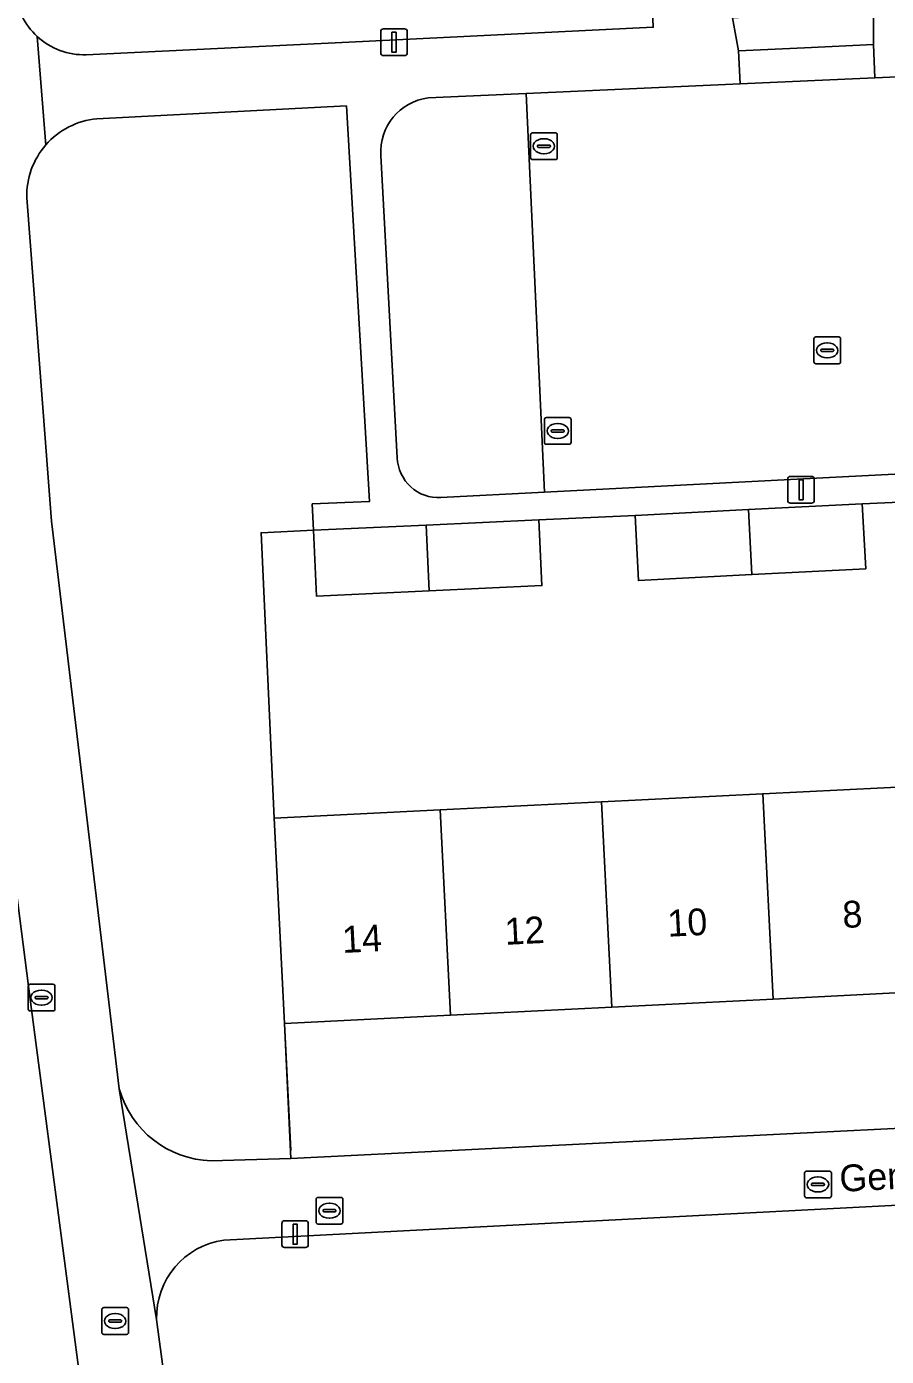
# Model space of a CAD drawing. Extents: x 161084 to 161928, y 385354 to 386522.
# Drawn here: x 161300.26 to 161332.38, y 385622.14 to 385671.84 of the extents above; entities that cross this region are included whole.
import ezdxf

# ---------------------------------------------------------------- set-up
doc = ezdxf.new("R2010")
doc.units = 0
for name, color, linetype in [('IMGEO_Brandkraan', 7, 'Continuous'), ('IMGEO_Erf', 7, 'Continuous'), ('IMGEO_Groenvoorziening', 7, 'Continuous'), ('IMGEO_Hek', 7, 'Continuous'), ('IMGEO_Kolk', 7, 'Continuous'), ('IMGEO_Lichtmast', 7, 'Continuous'), ('IMGEO_Openbare_ruimte_label', 7, 'Continuous'), ('IMGEO_Pand', 7, 'Continuous'), ('IMGEO_Pand_nummerreeks', 7, 'Continuous'), ('IMGEO_Parkeervlak_open', 7, 'Continuous'), ('IMGEO_Rijbaan_lokaal_open', 7, 'Continuous'), ('IMGEO_Rioolput', 7, 'Continuous'), ('IMGEO_Voetpad_open', 7, 'Continuous')]:
    doc.layers.add(name, color=color, linetype=linetype)

msp = doc.modelspace()

# ---------------------------------------------------------------- linework, layer by layer
at = {"layer": 'IMGEO_Brandkraan'}
for p, q in [((161303.066, 385623.038), (161303.066, 385623.89)), ((161303.141, 385623.964), (161303.993, 385623.964)), ((161303.554, 385623.744), (161303.579, 385623.744)), ((161304.067, 385623.89), (161304.067, 385623.038)), ((161303.325, 385623.458), (161303.325, 385623.47)), ((161303.763, 385623.421), (161303.365, 385623.421)), ((161303.368, 385623.507), (161303.766, 385623.507)), ((161303.577, 385623.184), (161303.552, 385623.184)), ((161303.809, 385623.47), (161303.809, 385623.458)), ((161303.993, 385622.964), (161303.141, 385622.964))]:
    msp.add_line(p, q, dxfattribs=at)
for points in [[(161303.066, 385623.038), (161303.066, 385623.89)], [(161303.141, 385623.964), (161303.993, 385623.964)], [(161304.067, 385623.89), (161304.067, 385623.038)], [(161303.993, 385622.964), (161303.141, 385622.964)]]:
    msp.add_lwpolyline(points, dxfattribs=at)
for centre, radius, start, end in [((161303.143, 385623.888), 0.0765, 91.552, 178.448), ((161303.143, 385623.888), 0.0765, 91.552, 178.448), ((161303.991, 385623.888), 0.0765, 1.552, 88.448), ((161303.991, 385623.888), 0.0765, 1.552, 88.448), ((161303.365, 385623.467), 0.0403, 85.8775, 175.7526), ((161303.362, 385623.457), 0.0366, 178.938, 274.7102), ((161303.766, 385623.464), 0.043, 264.8664, 352.4533), ((161303.77, 385623.469), 0.0386, 1.7309, 96.639), ((161303.143, 385623.04), 0.0765, 181.552, 268.448), ((161303.143, 385623.04), 0.0765, 181.552, 268.448), ((161303.991, 385623.04), 0.0765, 271.552, 358.448), ((161303.991, 385623.04), 0.0765, 271.552, 358.448)]:
    msp.add_arc(centre, radius, start, end, dxfattribs=at)
for centre, major_axis, ratio, start_param, end_param in [((161303.553, 385623.464), (-0.387, 0.002), 0.722429, 4.712389, 7.853982), ((161303.578, 385623.464), (-0.39, 0.002), 0.717154, 1.570796, 4.712389)]:
    msp.add_ellipse(centre, major_axis=major_axis, ratio=ratio, start_param=start_param, end_param=end_param, dxfattribs=at)
at = {"layer": 'IMGEO_Erf'}
for points in [[(161302.483, 385670.788), (161312.292, 385671.264), (161323.667, 385671.816), (161323.608, 385673.441), (161321.213, 385673.347), (161321.046, 385677.602), (161323.441, 385677.696), (161323.27, 385681.254), (161320.824, 385681.139), (161320.623, 385685.426), (161320.425, 385689.63), (161322.761, 385689.74), (161322.659, 385693.456), (161320.199, 385693.342), (161320.01, 385697.41), (161319.811, 385701.7), (161322.27, 385701.814), (161322.101, 385705.458)], [(161335.129, 385654.169), (161331.481, 385654.008), (161331.607, 385651.58), (161327.353, 385651.36), (161323.117, 385651.14), (161322.991, 385653.568), (161319.398, 385653.408), (161319.512, 385650.95), (161315.302, 385650.755), (161311.087, 385650.559), (161310.973, 385653.017), (161309.015, 385652.926), (161309.51, 385642.259), (161315.711, 385642.568), (161321.737, 385642.869), (161327.762, 385643.169), (161333.788, 385643.47)], [(161357.99, 385629.103), (161307.623, 385626.483)], [(161305.114, 385623.524), (161305.617, 385619.727), (161306.439, 385613.522), (161312.203, 385570.057), (161312.559, 385567.353), (161314.112, 385566.538), (161363.75, 385569.097)]]:
    msp.add_lwpolyline(points, dxfattribs=at)
msp.add_lwpolyline([(161352.422, 385636.709), (161346.221, 385636.4), (161340.196, 385636.099), (161334.171, 385635.799), (161328.145, 385635.498), (161322.12, 385635.198), (161316.094, 385634.897), (161309.893, 385634.588), (161310.128, 385629.541), (161352.704, 385631.654)], close=True, dxfattribs=at)
for centre, radius, start, end in [((161302.41, 385673.378), 2.593, 185.4559, 227.3702), ((161302.407, 385673.377), 2.59, 227.4106, 271.6903), ((161308.017, 385623.606), 2.904, 97.7959, 181.6134)]:
    msp.add_arc(centre, radius, start, end, dxfattribs=at)
at = {"layer": 'IMGEO_Groenvoorziening'}
for points in [[(161309.015, 385652.926), (161310.973, 385653.017), (161310.927, 385654.003), (161313.073, 385654.095), (161312.207, 385668.874), (161302.885, 385668.399)], [(161300.263, 385665.439), (161301.19, 385653.36), (161303.721, 385632.139)], [(161307.156, 385629.45), (161310.128, 385629.541), (161309.893, 385634.588), (161309.51, 385642.259), (161309.015, 385652.926)]]:
    msp.add_lwpolyline(points, dxfattribs=at)
for centre, radius, start, end in [((161303.163, 385665.512), 2.901, 95.5005, 138.9656), ((161303.168, 385665.51), 2.906, 138.9976, 181.3902), ((161307.266, 385633.129), 3.681, 195.6037, 268.2869)]:
    msp.add_arc(centre, radius, start, end, dxfattribs=at)
at = {"layer": 'IMGEO_Hek'}
for points in [[(161309.51, 385642.259), (161309.015, 385652.926), (161310.973, 385653.017)], [(161309.893, 385634.588), (161310.13, 385629.841)]]:
    msp.add_lwpolyline(points, dxfattribs=at)
at = {"layer": 'IMGEO_Kolk'}
for p, q in [((161319.159, 385667.871), (161320.011, 385667.871)), ((161319.084, 385666.945), (161319.084, 385667.797)), ((161319.343, 385667.365), (161319.343, 385667.377)), ((161319.386, 385667.414), (161319.784, 385667.414)), ((161319.572, 385667.651), (161319.597, 385667.651)), ((161319.827, 385667.377), (161319.827, 385667.365)), ((161320.085, 385667.797), (161320.085, 385666.945)), ((161320.011, 385666.871), (161319.159, 385666.871)), ((161319.781, 385667.328), (161319.383, 385667.328)), ((161319.595, 385667.091), (161319.57, 385667.091)), ((161319.601, 385656.304), (161319.601, 385657.156)), ((161319.676, 385657.23), (161320.528, 385657.23)), ((161320.089, 385657.01), (161320.114, 385657.01)), ((161320.602, 385657.156), (161320.602, 385656.304)), ((161319.86, 385656.724), (161319.86, 385656.736)), ((161320.298, 385656.687), (161319.9, 385656.687)), ((161319.903, 385656.773), (161320.301, 385656.773)), ((161320.112, 385656.45), (161320.087, 385656.45)), ((161320.344, 385656.736), (161320.344, 385656.724)), ((161320.528, 385656.23), (161319.676, 385656.23)), ((161300.391, 385636.052), (161301.243, 385636.052)), ((161300.316, 385635.126), (161300.316, 385635.978)), ((161300.575, 385635.546), (161300.575, 385635.558)), ((161300.618, 385635.595), (161301.016, 385635.595)), ((161300.804, 385635.832), (161300.829, 385635.832)), ((161301.059, 385635.558), (161301.059, 385635.546)), ((161301.317, 385635.978), (161301.317, 385635.126)), ((161301.013, 385635.509), (161300.615, 385635.509)), ((161300.827, 385635.272), (161300.802, 385635.272)), ((161301.243, 385635.052), (161300.391, 385635.052)), ((161311.073, 385627.16), (161311.073, 385628.012)), ((161311.148, 385628.086), (161312, 385628.086)), ((161311.375, 385627.629), (161311.773, 385627.629)), ((161311.561, 385627.866), (161311.586, 385627.866)), ((161312.074, 385628.012), (161312.074, 385627.16)), ((161311.332, 385627.58), (161311.332, 385627.592)), ((161311.77, 385627.543), (161311.372, 385627.543)), ((161311.584, 385627.306), (161311.559, 385627.306)), ((161311.816, 385627.592), (161311.816, 385627.58)), ((161312, 385627.086), (161311.148, 385627.086))]:
    msp.add_line(p, q, dxfattribs=at)
for points in [[(161319.159, 385667.871), (161320.011, 385667.871)], [(161319.084, 385666.945), (161319.084, 385667.797)], [(161320.085, 385667.797), (161320.085, 385666.945)], [(161320.011, 385666.871), (161319.159, 385666.871)], [(161319.601, 385656.304), (161319.601, 385657.156)], [(161319.676, 385657.23), (161320.528, 385657.23)], [(161320.602, 385657.156), (161320.602, 385656.304)], [(161320.528, 385656.23), (161319.676, 385656.23)], [(161300.391, 385636.052), (161301.243, 385636.052)], [(161300.316, 385635.126), (161300.316, 385635.978)], [(161301.317, 385635.978), (161301.317, 385635.126)], [(161301.243, 385635.052), (161300.391, 385635.052)], [(161311.073, 385627.16), (161311.073, 385628.012)], [(161311.148, 385628.086), (161312, 385628.086)], [(161312.074, 385628.012), (161312.074, 385627.16)], [(161312, 385627.086), (161311.148, 385627.086)]]:
    msp.add_lwpolyline(points, dxfattribs=at)
for centre, radius, start, end in [((161319.161, 385667.795), 0.0765, 91.552, 178.448), ((161319.161, 385667.795), 0.0765, 91.552, 178.448), ((161320.009, 385667.795), 0.0765, 1.552, 88.448), ((161320.009, 385667.795), 0.0765, 1.552, 88.448), ((161319.383, 385667.374), 0.0403, 85.8775, 175.7526), ((161319.38, 385667.364), 0.0366, 178.938, 274.7102), ((161319.784, 385667.371), 0.043, 264.8664, 352.4533), ((161319.788, 385667.376), 0.0386, 1.7309, 96.639), ((161319.161, 385666.947), 0.0765, 181.552, 268.448), ((161319.161, 385666.947), 0.0765, 181.552, 268.448), ((161320.009, 385666.947), 0.0765, 271.552, 358.448), ((161320.009, 385666.947), 0.0765, 271.552, 358.448), ((161319.678, 385657.154), 0.0765, 91.552, 178.448), ((161319.678, 385657.154), 0.0765, 91.552, 178.448), ((161320.526, 385657.154), 0.0765, 1.552, 88.448), ((161320.526, 385657.154), 0.0765, 1.552, 88.448), ((161319.9, 385656.733), 0.0403, 85.8775, 175.7526), ((161319.897, 385656.723), 0.0366, 178.938, 274.7102), ((161320.301, 385656.73), 0.043, 264.8664, 352.4533), ((161320.305, 385656.735), 0.0386, 1.7309, 96.639), ((161319.678, 385656.306), 0.0765, 181.552, 268.448), ((161319.678, 385656.306), 0.0765, 181.552, 268.448), ((161320.526, 385656.306), 0.0765, 271.552, 358.448), ((161320.526, 385656.306), 0.0765, 271.552, 358.448), ((161300.393, 385635.976), 0.0765, 91.552, 178.448), ((161300.393, 385635.976), 0.0765, 91.552, 178.448), ((161301.241, 385635.976), 0.0765, 1.552, 88.448), ((161301.241, 385635.976), 0.0765, 1.552, 88.448), ((161300.615, 385635.555), 0.0403, 85.8775, 175.7526), ((161301.02, 385635.557), 0.0386, 1.7309, 96.639), ((161300.393, 385635.128), 0.0765, 181.552, 268.448), ((161300.393, 385635.128), 0.0765, 181.552, 268.448), ((161300.612, 385635.545), 0.0366, 178.938, 274.7102), ((161301.016, 385635.552), 0.043, 264.8664, 352.4533), ((161301.241, 385635.128), 0.0765, 271.552, 358.448), ((161301.241, 385635.128), 0.0765, 271.552, 358.448), ((161311.15, 385628.01), 0.0765, 91.552, 178.448), ((161311.15, 385628.01), 0.0765, 91.552, 178.448), ((161311.372, 385627.589), 0.0403, 85.8775, 175.7526), ((161311.777, 385627.591), 0.0386, 1.7309, 96.639), ((161311.998, 385628.01), 0.0765, 1.552, 88.448), ((161311.998, 385628.01), 0.0765, 1.552, 88.448), ((161311.15, 385627.162), 0.0765, 181.552, 268.448), ((161311.15, 385627.162), 0.0765, 181.552, 268.448), ((161311.369, 385627.579), 0.0366, 178.938, 274.7102), ((161311.773, 385627.586), 0.043, 264.8664, 352.4533), ((161311.998, 385627.162), 0.0765, 271.552, 358.448), ((161311.998, 385627.162), 0.0765, 271.552, 358.448)]:
    msp.add_arc(centre, radius, start, end, dxfattribs=at)
for centre, major_axis, ratio, start_param, end_param in [((161319.571, 385667.371), (-0.387, 0.002), 0.722429, 4.712389, 7.853982), ((161319.596, 385667.371), (-0.39, 0.002), 0.717154, 1.570796, 4.712389), ((161320.088, 385656.73), (-0.387, 0.002), 0.722429, 4.712389, 7.853982), ((161320.113, 385656.73), (-0.39, 0.002), 0.717154, 1.570796, 4.712389), ((161300.803, 385635.552), (-0.387, 0.002), 0.722429, 4.712389, 7.853982), ((161300.828, 385635.552), (-0.39, 0.002), 0.717154, 1.570796, 4.712389), ((161311.56, 385627.586), (-0.387, 0.002), 0.722429, 4.712389, 7.853982), ((161311.585, 385627.586), (-0.39, 0.002), 0.717154, 1.570796, 4.712389)]:
    msp.add_ellipse(centre, major_axis=major_axis, ratio=ratio, start_param=start_param, end_param=end_param, dxfattribs=at)
at = {"layer": 'IMGEO_Lichtmast'}
for p, q in [((161313.489, 385670.858), (161313.489, 385671.658)), ((161313.489, 385671.658), (161313.489, 385670.858)), ((161313.589, 385671.758), (161314.379, 385671.758)), ((161314.379, 385671.758), (161313.589, 385671.758)), ((161314.479, 385671.658), (161314.479, 385670.858)), ((161314.479, 385670.858), (161314.479, 385671.658)), ((161314.379, 385670.758), (161313.589, 385670.758)), ((161313.589, 385670.758), (161314.379, 385670.758)), ((161328.796, 385655.032), (161329.586, 385655.032)), ((161329.586, 385655.032), (161328.796, 385655.032)), ((161328.696, 385654.132), (161328.696, 385654.932)), ((161328.696, 385654.932), (161328.696, 385654.132)), ((161329.686, 385654.932), (161329.686, 385654.132)), ((161329.686, 385654.132), (161329.686, 385654.932)), ((161329.586, 385654.032), (161328.796, 385654.032)), ((161328.796, 385654.032), (161329.586, 385654.032)), ((161309.792, 385626.312), (161309.792, 385627.112)), ((161309.792, 385627.112), (161309.792, 385626.312)), ((161309.892, 385627.212), (161310.682, 385627.212)), ((161310.682, 385627.212), (161309.892, 385627.212)), ((161310.782, 385627.112), (161310.782, 385626.312)), ((161310.782, 385626.312), (161310.782, 385627.112)), ((161310.682, 385626.212), (161309.892, 385626.212)), ((161309.892, 385626.212), (161310.682, 385626.212))]:
    msp.add_line(p, q, dxfattribs=at)
for points in [[(161313.909, 385671.633), (161314.059, 385671.633), (161314.059, 385670.883), (161313.909, 385670.883), (161313.909, 385671.633)], [(161329.116, 385654.907), (161329.266, 385654.907), (161329.266, 385654.157), (161329.116, 385654.157), (161329.116, 385654.907)], [(161310.212, 385627.087), (161310.362, 385627.087), (161310.362, 385626.337), (161310.212, 385626.337), (161310.212, 385627.087)]]:
    msp.add_lwpolyline(points, dxfattribs=at)
for centre, start, end in [((161313.589, 385671.658), 90, 180), ((161313.589, 385671.658), 90, 180), ((161314.379, 385671.658), 0, 90), ((161314.379, 385671.658), 360, 90), ((161313.589, 385670.858), 180, 270), ((161313.589, 385670.858), 180, 270), ((161314.379, 385670.858), 270, 0), ((161314.379, 385670.858), 270, 0), ((161328.796, 385654.932), 90, 180), ((161328.796, 385654.932), 90, 180), ((161329.586, 385654.932), 0, 90), ((161329.586, 385654.932), 360, 90), ((161328.796, 385654.132), 180, 270), ((161328.796, 385654.132), 180, 270), ((161329.586, 385654.132), 270, 0), ((161329.586, 385654.132), 270, 0), ((161309.892, 385627.112), 90, 180), ((161309.892, 385627.112), 90, 180), ((161310.682, 385627.112), 0, 90), ((161310.682, 385627.112), 360, 90), ((161309.892, 385626.312), 180, 270), ((161309.892, 385626.312), 180, 270), ((161310.682, 385626.312), 270, 0), ((161310.682, 385626.312), 270, 0)]:
    msp.add_arc(centre, 0.1, start, end, dxfattribs=at)
at = {"layer": 'IMGEO_Pand'}
for points in [[(161327.232, 385653.788), (161327.353, 385651.36), (161331.607, 385651.58), (161331.481, 385654.008)], [(161322.991, 385653.568), (161323.117, 385651.14), (161327.353, 385651.36), (161327.232, 385653.788)], [(161310.973, 385653.017), (161311.087, 385650.559), (161315.302, 385650.755), (161315.18, 385653.212)], [(161315.18, 385653.212), (161315.302, 385650.755), (161319.512, 385650.95), (161319.398, 385653.408)], [(161322.12, 385635.198), (161328.145, 385635.498), (161327.762, 385643.169), (161321.737, 385642.869)], [(161328.145, 385635.498), (161334.171, 385635.799), (161333.788, 385643.47), (161327.762, 385643.169)], [(161315.711, 385642.568), (161309.51, 385642.259), (161309.893, 385634.588), (161316.094, 385634.897)], [(161321.737, 385642.869), (161315.711, 385642.568), (161316.094, 385634.897), (161322.12, 385635.198)]]:
    msp.add_lwpolyline(points, close=True, dxfattribs=at)
at = {"layer": 'IMGEO_Parkeervlak_open'}
for points in [[(161318.92, 385669.338), (161315.266, 385669.173)], [(161315.736, 385654.239), (161319.602, 385654.445), (161318.92, 385669.338)], [(161313.492, 385667.026), (161314.106, 385655.725)]]:
    msp.add_lwpolyline(points, dxfattribs=at)
for centre, radius, start, end in [((161315.505, 385667.169), 2.018, 96.7907, 184.0775), ((161315.653, 385655.785), 1.548, 182.2291, 273.0627)]:
    msp.add_arc(centre, radius, start, end, dxfattribs=at)
at = {"layer": 'IMGEO_Rijbaan_lokaal_open'}
msp.add_lwpolyline([(161339.868, 385670.281), (161331.944, 385669.924), (161326.915, 385669.698), (161318.92, 385669.338), (161319.602, 385654.445), (161331.457, 385655.048), (161340.58, 385655.511)], close=True, dxfattribs=at)
for points in [[(161300.404, 385635.389), (161298.709, 385648.536), (161297.96, 385655.516), (161297.477, 385662.072), (161297.348, 385663.583), (161290.388, 385663.165), (161291.495, 385649.984), (161293.715, 385632.256)], [(161295.866, 385616.21), (161296.979, 385607.239), (161304.013, 385608.041), (161303.356, 385613.053), (161302.494, 385619.451), (161300.404, 385635.389)]]:
    msp.add_lwpolyline(points, dxfattribs=at)
at = {"layer": 'IMGEO_Rioolput'}
for p, q in [((161329.67, 385659.315), (161329.67, 385660.167)), ((161329.745, 385660.241), (161330.597, 385660.241)), ((161330.158, 385660.021), (161330.183, 385660.021)), ((161330.671, 385660.167), (161330.671, 385659.315)), ((161329.929, 385659.735), (161329.929, 385659.747)), ((161330.367, 385659.698), (161329.969, 385659.698)), ((161329.972, 385659.784), (161330.37, 385659.784)), ((161330.181, 385659.461), (161330.156, 385659.461)), ((161330.413, 385659.747), (161330.413, 385659.735)), ((161330.597, 385659.241), (161329.745, 385659.241)), ((161329.322, 385628.142), (161329.322, 385628.994)), ((161329.397, 385629.068), (161330.249, 385629.068)), ((161329.624, 385628.611), (161330.022, 385628.611)), ((161329.81, 385628.848), (161329.835, 385628.848)), ((161330.323, 385628.994), (161330.323, 385628.142)), ((161329.581, 385628.562), (161329.581, 385628.574)), ((161330.019, 385628.525), (161329.621, 385628.525)), ((161329.833, 385628.288), (161329.808, 385628.288)), ((161330.065, 385628.574), (161330.065, 385628.562)), ((161330.249, 385628.068), (161329.397, 385628.068))]:
    msp.add_line(p, q, dxfattribs=at)
for points in [[(161329.67, 385659.315), (161329.67, 385660.167)], [(161329.745, 385660.241), (161330.597, 385660.241)], [(161330.671, 385660.167), (161330.671, 385659.315)], [(161330.597, 385659.241), (161329.745, 385659.241)], [(161329.322, 385628.142), (161329.322, 385628.994)], [(161329.397, 385629.068), (161330.249, 385629.068)], [(161330.323, 385628.994), (161330.323, 385628.142)], [(161330.249, 385628.068), (161329.397, 385628.068)]]:
    msp.add_lwpolyline(points, dxfattribs=at)
for centre, radius, start, end in [((161329.747, 385660.165), 0.0765, 91.552, 178.448), ((161329.747, 385660.165), 0.0765, 91.552, 178.448), ((161330.595, 385660.165), 0.0765, 1.552, 88.448), ((161330.595, 385660.165), 0.0765, 1.552, 88.448), ((161329.969, 385659.744), 0.0403, 85.8775, 175.7526), ((161329.966, 385659.734), 0.0366, 178.938, 274.7102), ((161330.37, 385659.741), 0.043, 264.8664, 352.4533), ((161330.374, 385659.746), 0.0386, 1.7309, 96.639), ((161329.747, 385659.317), 0.0765, 181.552, 268.448), ((161329.747, 385659.317), 0.0765, 181.552, 268.448), ((161330.595, 385659.317), 0.0765, 271.552, 358.448), ((161330.595, 385659.317), 0.0765, 271.552, 358.448), ((161329.399, 385628.992), 0.0765, 91.552, 178.448), ((161329.399, 385628.992), 0.0765, 91.552, 178.448), ((161329.621, 385628.571), 0.0403, 85.8775, 175.7526), ((161330.026, 385628.573), 0.0386, 1.7309, 96.639), ((161330.247, 385628.992), 0.0765, 1.552, 88.448), ((161330.247, 385628.992), 0.0765, 1.552, 88.448), ((161329.399, 385628.144), 0.0765, 181.552, 268.448), ((161329.399, 385628.144), 0.0765, 181.552, 268.448), ((161329.618, 385628.561), 0.0366, 178.938, 274.7102), ((161330.022, 385628.568), 0.043, 264.8664, 352.4533), ((161330.247, 385628.144), 0.0765, 271.552, 358.448), ((161330.247, 385628.144), 0.0765, 271.552, 358.448)]:
    msp.add_arc(centre, radius, start, end, dxfattribs=at)
for centre, major_axis, ratio, start_param, end_param in [((161330.157, 385659.741), (-0.387, 0.002), 0.722429, 4.712389, 7.853982), ((161330.182, 385659.741), (-0.39, 0.002), 0.717154, 1.570796, 4.712389), ((161329.809, 385628.568), (-0.387, 0.002), 0.722429, 4.712389, 7.853982), ((161329.834, 385628.568), (-0.39, 0.002), 0.717154, 1.570796, 4.712389)]:
    msp.add_ellipse(centre, major_axis=major_axis, ratio=ratio, start_param=start_param, end_param=end_param, dxfattribs=at)
at = {"layer": 'IMGEO_Voetpad_open'}
for points in [[(161293.907, 385730.889), (161297.135, 385666.475), (161297.348, 385663.583), (161297.477, 385662.072), (161297.96, 385655.516), (161298.709, 385648.536), (161300.404, 385635.389), (161302.494, 385619.451), (161305.617, 385619.727), (161305.114, 385623.524), (161303.721, 385632.139), (161301.19, 385653.36), (161300.263, 385665.439)], [(161315.266, 385669.173), (161318.92, 385669.338), (161326.915, 385669.698), (161326.857, 385670.931), (161326.625, 385672.163), (161326.374, 385678.19)], [(161323.608, 385673.441), (161323.667, 385671.816), (161312.292, 385671.264), (161302.483, 385670.788)], [(161331.899, 385672.456), (161331.899, 385671.174), (161331.944, 385669.924), (161339.868, 385670.281), (161343.309, 385670.461), (161343.518, 385670.489), (161346.292, 385670.411), (161355.738, 385671.168)], [(161300.654, 385671.47), (161300.975, 385667.416)], [(161300.975, 385667.416), (161300.654, 385671.47)], [(161302.885, 385668.399), (161312.207, 385668.874), (161313.073, 385654.095), (161310.927, 385654.003), (161310.973, 385653.017), (161315.18, 385653.212), (161319.398, 385653.408), (161322.991, 385653.568), (161327.232, 385653.788), (161331.481, 385654.008), (161335.129, 385654.169), (161339.284, 385654.359), (161343.583, 385654.556), (161347.311, 385654.779), (161347.242, 385655.814), (161346.292, 385670.411), (161343.518, 385670.489), (161343.309, 385670.461)], [(161345.461, 385668.879), (161346.057, 385657.333), (161346.059, 385657.246), (161346.053, 385657.107), (161346.034, 385656.97), (161346.002, 385656.835), (161345.959, 385656.704), (161345.905, 385656.576), (161345.839, 385656.455), (161345.762, 385656.339), (161345.676, 385656.231), (161345.58, 385656.131), (161345.476, 385656.04), (161345.364, 385655.959), (161345.245, 385655.887), (161345.12, 385655.827), (161344.991, 385655.779), (161344.857, 385655.742), (161344.721, 385655.717), (161344.583, 385655.704), (161340.58, 385655.511), (161331.457, 385655.048), (161319.602, 385654.445), (161315.736, 385654.239)], [(161314.106, 385655.725), (161313.492, 385667.026)], [(161303.721, 385632.139), (161305.114, 385623.524)], [(161357.823, 385632.072), (161352.704, 385631.654), (161310.128, 385629.541), (161307.156, 385629.45)], [(161307.623, 385626.483), (161357.99, 385629.103)]]:
    msp.add_lwpolyline(points, dxfattribs=at)
for points in [[(161331.899, 385672.456), (161326.625, 385672.163), (161326.857, 385670.931), (161329.324, 385671.05), (161331.899, 385671.174)], [(161331.899, 385671.174), (161329.324, 385671.05), (161326.857, 385670.931), (161326.915, 385669.698), (161331.944, 385669.924)]]:
    msp.add_lwpolyline(points, close=True, dxfattribs=at)
for centre, radius, start, end in [((161302.41, 385673.378), 2.593, 185.4559, 227.3702), ((161302.407, 385673.377), 2.59, 227.4106, 271.6903), ((161315.505, 385667.169), 2.018, 96.7907, 184.0775), ((161303.163, 385665.512), 2.901, 95.5005, 138.9656), ((161303.168, 385665.51), 2.906, 138.9976, 181.3902), ((161315.653, 385655.785), 1.548, 182.2291, 273.0627), ((161307.266, 385633.129), 3.681, 195.6037, 268.2869), ((161308.017, 385623.606), 2.904, 97.7959, 181.6134)]:
    msp.add_arc(centre, radius, start, end, dxfattribs=at)

# ---------------------------------------------------------------- texts
at = {"layer": 'IMGEO_Openbare_ruimte_label'}
msp.add_text('Generaal Pelpad', height=1, rotation=2.9797, dxfattribs=at).set_placement((161330.65, 385628.291))
at = {"layer": 'IMGEO_Pand_nummerreeks'}
for s, p in [('8', (161330.761, 385638.152)), ('12', (161318.143, 385637.522)), ('10', (161324.224, 385637.826)), ('14', (161312.07, 385637.219))]:
    msp.add_text(s, height=1, rotation=2.8551, dxfattribs=at).set_placement(p)

doc.saveas('drawing.dxf')
